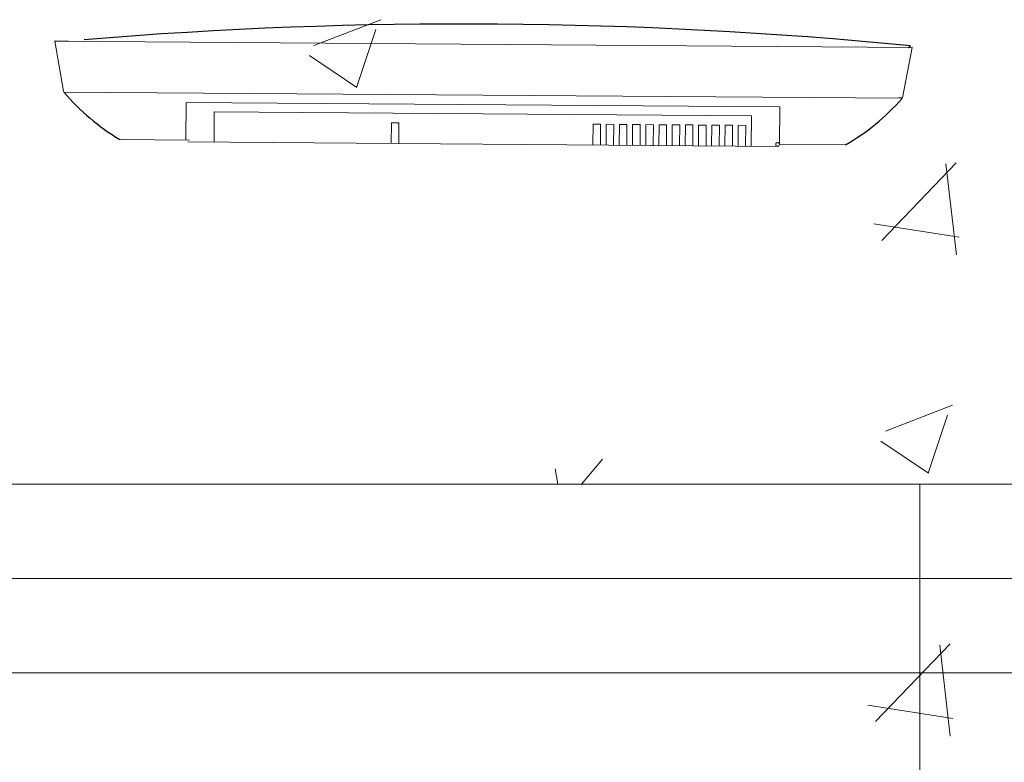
# Model space of a CAD drawing. Header units: feet. Extents: x 8 to 127, y 6 to 90.
# Tile 355 of 538: x 49.301 to 49.563, y 50.026 to 50.223. Entities that reach past the tile are written whole.
import ezdxf

# ---------------------------------------------------------------- set-up
doc = ezdxf.new("R2010")
doc.units = ezdxf.units.FT
doc.header["$MEASUREMENT"] = 0
for name, color, linetype in [('ESQUADRIAS', 252, 'Continuous'), ('MOBILIÁRIO2', 250, 'Continuous'), ('NO ESPESSURA', 250, 'Continuous')]:
    doc.layers.add(name, color=color, linetype=linetype)

msp = doc.modelspace()

# ---------------------------------------------------------------- linework, layer by layer
at = {"layer": 'ESQUADRIAS', "lineweight": 5}
for p, q in [((50.61521551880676, 50.1000442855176), (49.11521551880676, 50.1000442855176)), ((50.61521551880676, 50.07504428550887), (49.11521551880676, 50.07504428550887)), ((50.61521551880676, 50.05004428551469), (49.11521551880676, 50.05004428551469))]:
    msp.add_line(p, q, dxfattribs=at)
at = {"layer": 'MOBILIÁRIO2', "lineweight": 5}
for p, q in [((49.31073052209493, 50.21756642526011), (49.53821381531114, 50.21587605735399)), ((49.31073052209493, 50.21756642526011), (49.53821381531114, 50.21587605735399)), ((49.31813126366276, 50.21747994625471), (49.31073559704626, 50.21764614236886)), ((49.31813126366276, 50.21747994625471), (49.31073559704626, 50.21764614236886)), ((49.31073815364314, 50.21748721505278), (49.31309246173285, 50.20427060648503)), ((49.31073815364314, 50.21748721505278), (49.31309246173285, 50.20427060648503)), ((49.53564389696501, 50.20252939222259), (49.53820583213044, 50.21581396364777)), ((49.53564389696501, 50.20252939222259), (49.53820583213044, 50.21581396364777)), ((49.53720676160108, 50.21578348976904), (49.53776878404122, 50.21627962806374)), ((49.53720676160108, 50.21578348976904), (49.53776878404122, 50.21627962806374)), ((49.53821394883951, 50.21593911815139), (49.53720676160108, 50.21578348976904)), ((49.53821394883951, 50.21593911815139), (49.53720676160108, 50.21578348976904)), ((49.31309246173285, 50.20427060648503), (49.31321380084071, 50.20394408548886)), ((49.31309246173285, 50.20427060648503), (49.31321380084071, 50.20394408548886)), ((49.31314465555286, 50.20404818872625), (49.53559740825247, 50.20239505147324)), ((49.31314465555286, 50.20404818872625), (49.53559740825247, 50.20239505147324)), ((49.53552672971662, 50.2022919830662), (49.53465294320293, 50.20262407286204)), ((49.53465294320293, 50.20262407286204), (49.53564389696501, 50.20252939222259)), ((49.53552672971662, 50.2022919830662), (49.53465294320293, 50.20262407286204)), ((49.53465294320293, 50.20262407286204), (49.53564389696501, 50.20252939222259)), ((49.34561928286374, 50.20130777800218), (49.34554527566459, 50.19130805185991)), ((49.34561928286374, 50.20130777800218), (49.34554527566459, 50.19130805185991)), ((49.50308577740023, 50.20013559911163), (49.34561928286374, 50.20130777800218)), ((49.50308577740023, 50.20013559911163), (49.34561928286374, 50.20130777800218)), ((49.50301177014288, 50.19013587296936), (49.50308577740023, 50.20013559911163)), ((49.50301177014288, 50.19013587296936), (49.50308577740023, 50.20013559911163)), ((49.35302679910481, 50.1907526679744), (49.35308600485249, 50.19875244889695)), ((49.35302679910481, 50.1907526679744), (49.35308600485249, 50.19875244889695)), ((49.35308600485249, 50.19875244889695), (49.4955820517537, 50.19769106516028)), ((49.35308600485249, 50.19875244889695), (49.4955820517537, 50.19769106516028)), ((49.4955820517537, 50.19769106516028), (49.49552284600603, 50.18969128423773)), ((49.4955820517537, 50.19769106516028), (49.49552284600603, 50.18969128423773)), ((49.40006621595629, 50.19590468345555), (49.40002551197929, 50.19040483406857)), ((49.40006621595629, 50.19590468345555), (49.40002551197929, 50.19040483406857)), ((49.40206616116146, 50.19588988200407), (49.40006621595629, 50.19590468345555)), ((49.40206616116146, 50.19588988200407), (49.40006621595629, 50.19590468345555)), ((49.40202545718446, 50.19039003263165), (49.40206616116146, 50.19588988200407)), ((49.40202545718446, 50.19039003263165), (49.40206616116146, 50.19588988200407)), ((49.45356470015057, 50.19550196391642), (49.45352399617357, 50.19000211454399)), ((49.45356470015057, 50.19550196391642), (49.45352399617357, 50.19000211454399)), ((49.45556464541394, 50.1954871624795), (49.45356470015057, 50.19550196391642)), ((49.45556464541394, 50.1954871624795), (49.45356470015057, 50.19550196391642)), ((49.45552394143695, 50.18998731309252), (49.45556464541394, 50.1954871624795)), ((49.45552394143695, 50.18998731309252), (49.45556464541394, 50.1954871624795)), ((49.45706460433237, 50.1954760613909), (49.45702390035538, 50.18997621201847)), ((49.45706460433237, 50.1954760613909), (49.45702390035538, 50.18997621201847)), ((49.45906454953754, 50.19546125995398), (49.45706460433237, 50.1954760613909)), ((49.45906454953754, 50.19546125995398), (49.45706460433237, 50.1954760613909)), ((49.45902384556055, 50.189961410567), (49.45906454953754, 50.19546125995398)), ((49.45902384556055, 50.189961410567), (49.45906454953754, 50.19546125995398)), ((49.46056450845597, 50.19545015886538), (49.46052380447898, 50.18995030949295)), ((49.46056450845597, 50.19545015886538), (49.46052380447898, 50.18995030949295)), ((49.46256445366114, 50.19543535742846), (49.46056450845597, 50.19545015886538)), ((49.46256445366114, 50.19543535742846), (49.46056450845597, 50.19545015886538)), ((49.46252374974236, 50.18993550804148), (49.46256445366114, 50.19543535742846)), ((49.46252374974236, 50.18993550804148), (49.46256445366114, 50.19543535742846)), ((49.46406441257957, 50.19542425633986), (49.46402370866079, 50.18992440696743)), ((49.46406441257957, 50.19542425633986), (49.46402370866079, 50.18992440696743)), ((49.46606435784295, 50.19540945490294), (49.46406441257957, 50.19542425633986)), ((49.46606435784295, 50.19540945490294), (49.46406441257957, 50.19542425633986)), ((49.46602365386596, 50.18990960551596), (49.46606435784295, 50.19540945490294)), ((49.46602365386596, 50.18990960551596), (49.46606435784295, 50.19540945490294)), ((49.46756431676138, 50.19539835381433), (49.46752361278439, 50.18989850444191)), ((49.46756431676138, 50.19539835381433), (49.46752361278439, 50.18989850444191)), ((49.46956426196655, 50.19538355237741), (49.46756431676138, 50.19539835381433)), ((49.46956426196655, 50.19538355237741), (49.46756431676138, 50.19539835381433)), ((49.46952355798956, 50.18988370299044), (49.46956426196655, 50.19538355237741)), ((49.46952355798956, 50.18988370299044), (49.46956426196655, 50.19538355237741)), ((49.47106422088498, 50.19537245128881), (49.4710235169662, 50.18987260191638)), ((49.47106422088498, 50.19537245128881), (49.4710235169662, 50.18987260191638)), ((49.47306416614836, 50.19535764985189), (49.47106422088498, 50.19537245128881)), ((49.47306416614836, 50.19535764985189), (49.47106422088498, 50.19537245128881)), ((49.47302346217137, 50.18985780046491), (49.47306416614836, 50.19535764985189)), ((49.47302346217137, 50.18985780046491), (49.47306416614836, 50.19535764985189)), ((49.47456412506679, 50.19534654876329), (49.4745234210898, 50.18984669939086)), ((49.47456412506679, 50.19534654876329), (49.4745234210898, 50.18984669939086)), ((49.47656407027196, 50.19533174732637), (49.47456412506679, 50.19534654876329)), ((49.47656407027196, 50.19533174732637), (49.47456412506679, 50.19534654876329)), ((49.47652336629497, 50.18983189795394), (49.47656407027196, 50.19533174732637)), ((49.47652336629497, 50.18983189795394), (49.47656407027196, 50.19533174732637)), ((49.47806402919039, 50.19532064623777), (49.4780233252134, 50.18982079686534)), ((49.47806402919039, 50.19532064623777), (49.4780233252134, 50.18982079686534)), ((49.48006397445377, 50.19530584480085), (49.47806402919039, 50.19532064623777)), ((49.48006397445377, 50.19530584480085), (49.47806402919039, 50.19532064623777)), ((49.48002327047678, 50.18980599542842), (49.48006397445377, 50.19530584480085)), ((49.48002327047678, 50.18980599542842), (49.48006397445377, 50.19530584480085)), ((49.4815639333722, 50.19529474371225), (49.48152322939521, 50.18979489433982)), ((49.4815639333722, 50.19529474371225), (49.48152322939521, 50.18979489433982)), ((49.48356387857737, 50.19527994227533), (49.4815639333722, 50.19529474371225)), ((49.48356387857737, 50.19527994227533), (49.4815639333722, 50.19529474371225)), ((49.48352317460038, 50.1897800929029), (49.48356387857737, 50.19527994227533)), ((49.48352317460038, 50.1897800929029), (49.48356387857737, 50.19527994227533)), ((49.4850638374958, 50.19526884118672), (49.48502313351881, 50.1897689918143)), ((49.4850638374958, 50.19526884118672), (49.48502313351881, 50.1897689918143)), ((49.48706378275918, 50.19525403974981), (49.4850638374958, 50.19526884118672)), ((49.48706378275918, 50.19525403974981), (49.4850638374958, 50.19526884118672)), ((49.48702307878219, 50.18975419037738), (49.48706378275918, 50.19525403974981)), ((49.48702307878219, 50.18975419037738), (49.48706378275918, 50.19525403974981)), ((49.48856374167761, 50.19524293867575), (49.48852303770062, 50.18974308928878)), ((49.48856374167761, 50.19524293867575), (49.48852303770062, 50.18974308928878)), ((49.49056368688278, 50.19522813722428), (49.48856374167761, 50.19524293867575)), ((49.49056368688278, 50.19522813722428), (49.48856374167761, 50.19524293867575)), ((49.49052298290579, 50.18972828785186), (49.49056368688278, 50.19522813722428)), ((49.49052298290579, 50.18972828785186), (49.49056368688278, 50.19522813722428)), ((49.49206364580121, 50.19521703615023), (49.49202294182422, 50.18971718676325)), ((49.49206364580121, 50.19521703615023), (49.49202294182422, 50.18971718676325)), ((49.49406359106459, 50.19520223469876), (49.49206364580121, 50.19521703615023)), ((49.49406359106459, 50.19520223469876), (49.49206364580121, 50.19521703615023)), ((49.4940228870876, 50.18970238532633), (49.49406359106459, 50.19520223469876)), ((49.4940228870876, 50.18970238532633), (49.49406359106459, 50.19520223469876)), ((49.34654538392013, 50.1913006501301), (49.32803118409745, 50.19143767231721)), ((49.34604156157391, 50.19080436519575), (49.50250808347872, 50.18963958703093)), ((49.34604156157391, 50.19080436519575), (49.50250808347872, 50.18963958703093)), ((49.50301177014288, 50.19013587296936), (49.52052586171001, 50.19000625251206)), ((49.50301177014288, 50.19013587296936), (49.52052586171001, 50.19000625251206)), ((50.61521551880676, 50.1000442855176), (49.11521551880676, 50.1000442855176)), ((49.54021551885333, 50.1000442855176), (49.54021551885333, 49.8500442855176))]:
    msp.add_line(p, q, dxfattribs=at)
at = {"layer": 'MOBILIÁRIO2'}
for centre, radius, start, end in [((49.41919654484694, 49.00723403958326), 1.214845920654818, 84.39886022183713, 94.75122580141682), ((49.41919654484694, 49.00723403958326), 1.214845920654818, 84.39886022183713, 94.75122580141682), ((49.53770676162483, 50.21578348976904), 0.0004999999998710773, 0, 0), ((49.53770676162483, 50.21578348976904), 0.0004999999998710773, 0, 0), ((49.31359246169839, 50.20427060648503), 0.000499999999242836, 0, 0), ((49.31359246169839, 50.20427060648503), 0.000499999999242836, 0, 0), ((49.35982438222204, 50.24413660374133), 0.06154660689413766, 220.7713489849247, 238.8974728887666), ((49.35982438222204, 50.24413660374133), 0.06154660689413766, 220.7713489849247, 238.8974728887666), ((49.48951614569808, 50.24316998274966), 0.06154660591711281, 300.2544591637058, 318.3805830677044), ((49.48951614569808, 50.24316998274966), 0.06154660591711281, 300.2544591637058, 318.3805830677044), ((49.53515294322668, 50.20262407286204), 0.0004999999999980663, 0, 0), ((49.53515294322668, 50.20262407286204), 0.0004999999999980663, 0, 0)]:
    msp.add_arc(centre, radius, start, end, dxfattribs=at)
at = {"layer": 'MOBILIÁRIO2', "lineweight": 5}
msp.add_arc((49.50251178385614, 50.19013957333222), 0.0005, 0, 336.9561010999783, dxfattribs=at)
msp.add_arc((49.50251178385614, 50.19013957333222), 0.0005, 0, 336.9561010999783, dxfattribs=at)
at = {"layer": 'NO ESPESSURA', "linetype": 'Continuous', "lineweight": 5}
for p, q in [((49.37950624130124, 50.21639575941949), (49.39729094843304, 50.22322266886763)), ((49.39081558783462, 50.2052723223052), (49.39596576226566, 50.22062133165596)), ((49.37829923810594, 50.21373316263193), (49.39093377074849, 50.20521106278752)), ((49.53014588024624, 50.16466877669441), (49.54992955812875, 50.18528762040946)), ((49.54994314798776, 50.16084084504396), (49.54713692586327, 50.18496318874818)), ((49.52808239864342, 50.16904494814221), (49.55067229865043, 50.16554144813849)), ((49.53112063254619, 50.11413056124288), (49.54890533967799, 50.12095747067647)), ((49.54242996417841, 50.10300712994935), (49.54758013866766, 50.11835613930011)), ((49.52991362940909, 50.11146796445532), (49.54254816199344, 50.10294586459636)), ((49.45052523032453, 50.10004428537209), (49.45610998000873, 50.10669993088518)), ((49.44424578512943, 50.10004428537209), (49.44348855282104, 50.10414935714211)), ((49.5285084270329, 50.03706875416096), (49.54829210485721, 50.05768759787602)), ((49.5483182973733, 50.03324228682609), (49.54551207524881, 50.05736463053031)), ((49.52645425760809, 50.04142517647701), (49.5490441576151, 50.0379216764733))]:
    msp.add_line(p, q, dxfattribs=at)

doc.saveas('drawing.dxf')
